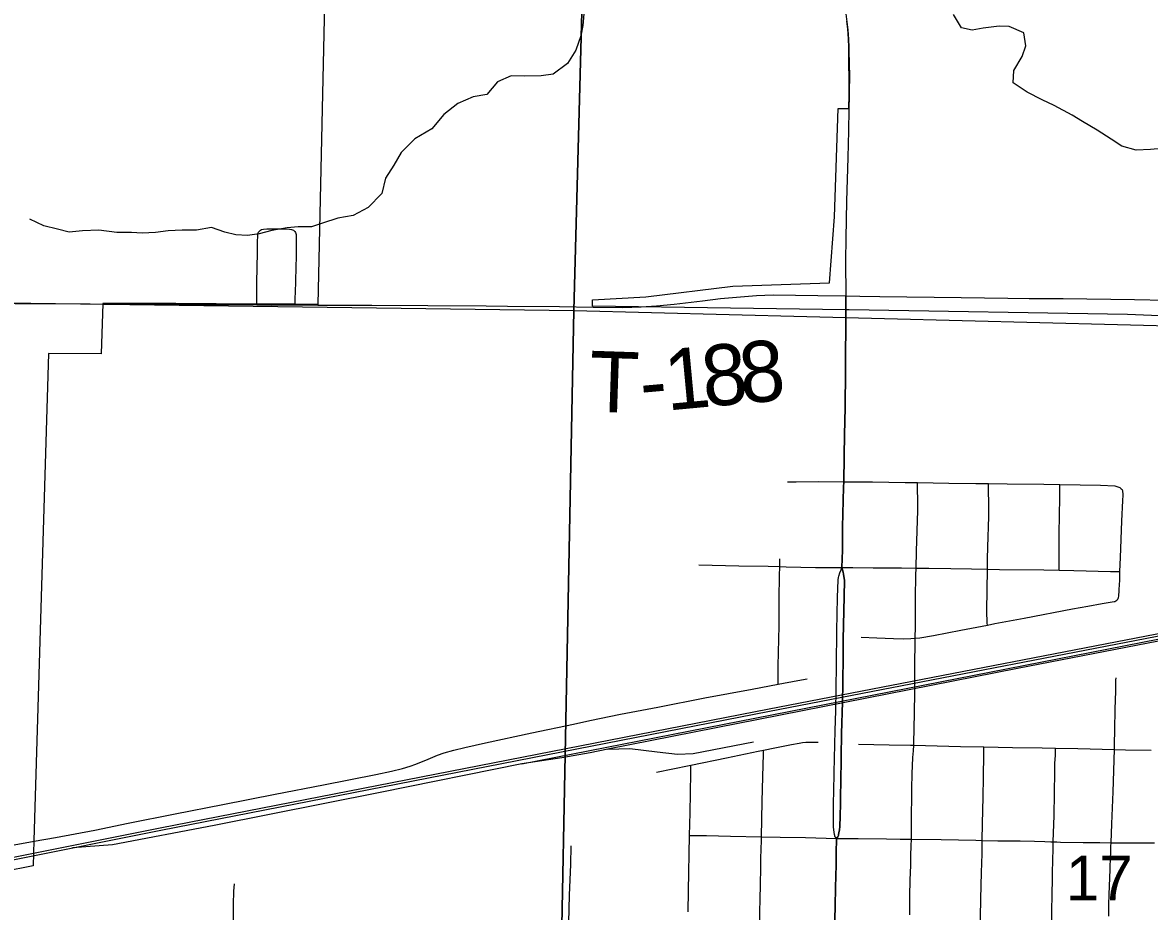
# Model space of a CAD drawing. Extents: x 0 to 34, y 0 to 22.
# Drawn here: x 7.145 to 8.197, y 19.899 to 20.728 of the extents above; entities that cross this region are included whole.
import ezdxf

# ---------------------------------------------------------------- set-up
doc = ezdxf.new("R2010")
doc.units = 0
for name, color, linetype in [('GM_X_City_Street', 7, 'Continuous'), ('GM_X_County_Road', 7, 'Continuous'), ('GM_X_Minor_River', 7, 'Continuous'), ('GM_X_Rail_Line', 7, 'Continuous'), ('GM_X_Rail_Line_Text', 7, 'Continuous'), ('GM_X_Section', 7, 'Continuous'), ('GM_X_Section_Text', 7, 'Continuous'), ('GM_X_State_Route', 7, 'Continuous'), ('GM_X_Township_Road', 7, 'Continuous'), ('GM_X_Township_Road_Text', 7, 'Continuous'), ('GM_X_US_Route', 7, 'Continuous')]:
    doc.layers.add(name, color=color, linetype=linetype)

msp = doc.modelspace()

# ---------------------------------------------------------------- linework, layer by layer
at = {"layer": 'GM_X_City_Street'}
for points in [[(7.8588, 20.2994), (7.8669, 20.2993), (7.8875, 20.2996), (7.9113, 20.2995)], [(7.9113, 20.2995), (7.9141, 20.2995), (7.922, 20.2995), (7.938, 20.2994), (7.9685, 20.2988), (7.9801, 20.2986), (8.0095, 20.2981), (8.0344, 20.2978), (8.0463, 20.2977), (8.0637, 20.2975), (8.0979, 20.2971), (8.1129, 20.2969), (8.1508, 20.2962), (8.1644, 20.2955), (8.1653, 20.2953), (8.1662, 20.2951), (8.1671, 20.2948), (8.168, 20.2945), (8.1688, 20.294), (8.1696, 20.2935), (8.1703, 20.2929), (8.171, 20.2922)], [(7.973, 19.8956), (7.9731, 19.8992), (7.9731, 19.9055), (7.9731, 19.9123), (7.9731, 19.918), (7.9732, 19.9232), (7.9734, 19.9282), (7.9736, 19.9347), (7.9738, 19.9417), (7.974, 19.9507), (7.9742, 19.96), (7.9744, 19.9661), (7.9744, 19.9726), (7.9745, 19.9771), (7.9745, 19.9818), (7.9745, 19.9878), (7.9746, 19.9939), (7.9747, 19.9997), (7.9747, 20.0053), (7.9749, 20.0133), (7.9752, 20.027), (7.9758, 20.0423), (7.9763, 20.0486), (7.9766, 20.0537), (7.9767, 20.0556), (7.9772, 20.0836), (7.9776, 20.1033), (7.9777, 20.1144), (7.9777, 20.1234), (7.9777, 20.1327), (7.9778, 20.1462), (7.978, 20.1534), (7.9782, 20.1645), (7.9783, 20.1717), (7.9783, 20.1825), (7.9783, 20.1911), (7.9786, 20.2122), (7.9788, 20.2189), (7.9792, 20.2347), (7.9803, 20.2726), (7.9803, 20.2795), (7.9802, 20.2952), (7.9801, 20.2986)], [(8.0453, 20.1658), (8.0452, 20.1675), (8.0449, 20.179), (8.0455, 20.2178), (8.0455, 20.2274), (8.0457, 20.2385), (8.0467, 20.2671), (8.0467, 20.2752), (8.0463, 20.2952), (8.0463, 20.2977)], [(8.1123, 20.2169), (8.1123, 20.224), (8.1124, 20.2513), (8.113, 20.2847), (8.1129, 20.2928), (8.1129, 20.2969)], [(8.1635, 20.1876), (8.1642, 20.1878), (8.1653, 20.1883), (8.1662, 20.1889), (8.167, 20.1899), (8.1673, 20.1907), (8.1676, 20.1916), (8.1679, 20.1928), (8.1681, 20.1943), (8.1683, 20.1965), (8.1684, 20.1989), (8.1688, 20.2075), (8.169, 20.2156), (8.1694, 20.2287), (8.1708, 20.2628), (8.1718, 20.282), (8.172, 20.2869), (8.1719, 20.2886), (8.1718, 20.29), (8.1716, 20.2909), (8.1714, 20.2915), (8.171, 20.2922)], [(7.7761, 20.2219), (7.8134, 20.2211), (7.8408, 20.2207), (7.8516, 20.2203), (7.8576, 20.2201), (7.885, 20.2196), (7.9096, 20.2194)], [(7.85, 20.1106), (7.8501, 20.1151), (7.8502, 20.1276), (7.8509, 20.165), (7.8512, 20.1906), (7.8515, 20.2117), (7.8516, 20.2203), (7.8518, 20.2274)], [(7.9096, 20.2194), (7.9198, 20.2195), (7.9389, 20.2193), (7.9652, 20.219), (7.9788, 20.2189), (7.9907, 20.2189), (8.0111, 20.2184), (8.0304, 20.2181), (8.0455, 20.2178), (8.0565, 20.2176), (8.0981, 20.2172), (8.1123, 20.2169), (8.126, 20.2167), (8.1601, 20.2158), (8.169, 20.2156)], [(7.9276, 20.1545), (7.9421, 20.1538), (7.9576, 20.1532), (7.9675, 20.153), (7.9738, 20.1531), (7.978, 20.1534), (7.9824, 20.1539), (7.9951, 20.156), (8.0207, 20.1609), (8.0453, 20.1658), (8.0524, 20.1671), (8.0798, 20.1723), (8.1249, 20.1808), (8.139, 20.1835), (8.1525, 20.1859), (8.1619, 20.1873), (8.1635, 20.1876)], [(7.6592, 20.0733), (7.6743, 20.0767), (7.7029, 20.0827), (7.7377, 20.0893), (7.7817, 20.0978), (7.8258, 20.106), (7.85, 20.1106), (7.8686, 20.1141), (7.8771, 20.1155)], [(8.1585, 19.8944), (8.1588, 19.9052), (8.1591, 19.9146), (8.16, 19.9377), (8.1603, 19.9501), (8.1604, 19.9519), (8.1606, 19.9595), (8.1607, 19.9628), (8.1614, 19.9804), (8.1626, 20.0101), (8.1638, 20.0497), (8.1639, 20.0547), (8.1641, 20.068), (8.1645, 20.0872), (8.1651, 20.1041), (8.1653, 20.1144), (8.1654, 20.1164)], [(7.7367, 20.0286), (7.7672, 20.0348), (7.7687, 20.0351), (7.8019, 20.0419), (7.8314, 20.0481), (7.8364, 20.0492), (7.847, 20.0513), (7.8625, 20.0544), (7.8698, 20.0557), (7.8727, 20.0561), (7.8759, 20.0564), (7.879, 20.0565), (7.8827, 20.0566), (7.8875, 20.0566)], [(7.9252, 20.0548), (7.9537, 20.0542), (7.9736, 20.0538), (7.9766, 20.0537), (8.0202, 20.0526), (8.0421, 20.0522), (8.0687, 20.0517), (8.0966, 20.0512), (8.109, 20.0509), (8.1296, 20.0505), (8.1638, 20.0497), (8.1743, 20.0495), (8.1983, 20.0492)], [(8.0349, 19.6977), (8.0356, 19.7323), (8.036, 19.7507), (8.0365, 19.7755), (8.0366, 19.7893), (8.037, 19.8141), (8.0372, 19.8215), (8.0377, 19.8358), (8.038, 19.8485), (8.0383, 19.8633), (8.0386, 19.8712), (8.0387, 19.877), (8.0393, 19.9102), (8.0395, 19.923), (8.0399, 19.935), (8.0404, 19.9525), (8.0405, 19.9649), (8.0408, 19.9806), (8.0414, 20.0052), (8.0418, 20.0238), (8.042, 20.0455), (8.0421, 20.0522)], [(7.831, 19.7926), (7.8313, 19.8101), (7.8321, 19.8522), (7.8323, 19.8668), (7.8326, 19.8741), (7.8328, 19.8806), (7.8331, 19.8985), (7.8334, 19.9097), (7.8337, 19.9238), (7.834, 19.9394), (7.834, 19.9493), (7.8343, 19.9555), (7.8345, 19.966), (7.8346, 19.9682), (7.8353, 20.0013), (7.8358, 20.0242), (7.8363, 20.0458), (7.8364, 20.0492)], [(8.105, 19.8758), (8.1051, 19.8776), (8.1052, 19.8857), (8.1054, 19.8926), (8.1055, 19.8977), (8.1056, 19.9045), (8.1057, 19.9088), (8.1058, 19.9166), (8.106, 19.927), (8.1062, 19.935), (8.1067, 19.9573), (8.1068, 19.9636), (8.1076, 19.9881), (8.1081, 20.0086), (8.1081, 20.0123), (8.1081, 20.0161), (8.1082, 20.0218), (8.1084, 20.0365), (8.1088, 20.0445), (8.109, 20.0509)], [(7.7661, 19.8984), (7.7665, 19.918), (7.7675, 19.9696), (7.7679, 19.9907), (7.7686, 20.0279), (7.7687, 20.0351)], [(7.7675, 19.9696), (7.7707, 19.9696), (7.7831, 19.9694), (7.8058, 19.9688), (7.8346, 19.9682), (7.8521, 19.9679), (7.8757, 19.9675), (7.9045, 19.9668)], [(7.6546, 19.8826), (7.6548, 19.8884), (7.6554, 19.9137), (7.6566, 19.9425), (7.657, 19.9599)], [(7.9045, 19.9668), (7.9248, 19.9667), (7.9511, 19.9663), (7.964, 19.9661), (7.9744, 19.9661), (8.0021, 19.9658), (8.0344, 19.965), (8.0405, 19.9649), (8.0552, 19.9646), (8.0666, 19.9645), (8.0758, 19.9644), (8.0892, 19.9641), (8.0989, 19.9638), (8.1045, 19.9637), (8.1068, 19.9636), (8.11, 19.9635), (8.1137, 19.9634), (8.1348, 19.963), (8.1504, 19.9629), (8.1607, 19.9628), (8.1642, 19.9627), (8.1702, 19.9626), (8.1768, 19.9627), (8.1846, 19.9627), (8.1922, 19.9626), (8.2012, 19.9625)], [(7.3419, 19.8866), (7.3418, 19.8958), (7.3419, 19.9051), (7.3423, 19.9175), (7.3428, 19.9243)]]:
    msp.add_lwpolyline(points, dxfattribs=at)
at = {"layer": 'GM_X_County_Road'}
for points in [[(7.1558, 19.9641), (7.1758, 19.9677), (7.2125, 19.9746), (7.2436, 19.9809), (7.2874, 19.9897), (7.3319, 19.9985), (7.3808, 20.0079), (7.4258, 20.0169), (7.4747, 20.0263), (7.4893, 20.0295), (7.4996, 20.0321), (7.5067, 20.0343), (7.512, 20.0361), (7.5236, 20.0408), (7.5322, 20.0443), (7.5386, 20.0465), (7.5475, 20.0491), (7.5577, 20.0517), (7.5771, 20.056), (7.6203, 20.0652), (7.6592, 20.0733)], [(6.8936, 19.919), (6.9679, 19.9313), (7.0083, 19.9383), (7.0861, 19.9518), (7.1197, 19.9576), (7.1558, 19.9641)]]:
    msp.add_lwpolyline(points, dxfattribs=at)
at = {"layer": 'GM_X_Minor_River'}
for points in [[(7.669, 20.7395), (7.668, 20.7251), (7.6659, 20.7153), (7.6614, 20.7021), (7.6536, 20.6897), (7.6401, 20.6797), (7.6291, 20.6781), (7.6136, 20.6776), (7.6011, 20.6782), (7.5884, 20.6724), (7.5784, 20.6608), (7.5654, 20.6584), (7.5513, 20.6523), (7.5382, 20.6419), (7.5269, 20.6285), (7.5112, 20.6193), (7.4984, 20.6066), (7.4914, 20.5946), (7.4836, 20.5826), (7.4802, 20.5683), (7.4675, 20.5552), (7.4537, 20.5479), (7.4392, 20.5452), (7.4251, 20.5405), (7.4148, 20.5373), (7.4023, 20.5372), (7.392, 20.5362), (7.3776, 20.5339), (7.3658, 20.5307), (7.3551, 20.529), (7.3441, 20.5296), (7.3339, 20.5321), (7.3215, 20.5365), (7.3074, 20.5341), (7.2941, 20.534), (7.2809, 20.5335), (7.2691, 20.5318), (7.2566, 20.5313), (7.2467, 20.5319), (7.2331, 20.5318), (7.2164, 20.534), (7.2009, 20.5335), (7.1887, 20.5323), (7.1777, 20.5351), (7.1649, 20.538), (7.1518, 20.5444)], [(8.222, 20.6084), (8.2114, 20.6105), (8.1974, 20.6093), (8.1841, 20.6088), (8.1709, 20.6124), (8.1608, 20.6191), (8.1477, 20.6273), (8.1342, 20.6356), (8.1244, 20.6414), (8.1075, 20.6505), (8.0966, 20.6556), (8.0824, 20.6628), (8.0693, 20.6714), (8.0699, 20.6831), (8.0777, 20.6962), (8.0813, 20.706), (8.0793, 20.7182), (8.0657, 20.7242), (8.0563, 20.7244), (8.0414, 20.7224), (8.0312, 20.7207), (8.0213, 20.7228), (8.0136, 20.7354)]]:
    msp.add_lwpolyline(points, dxfattribs=at)
at = {"layer": 'GM_X_Rail_Line'}
msp.add_line((7.6109, 20.0364), (8.9, 20.2888), dxfattribs=at)
for points in [[(2.1, 18.9599), (2.5738, 19.0523), (3.1234, 19.1602), (3.6767, 19.2666), (4.2609, 19.3838), (4.9006, 19.5087), (5.4948, 19.6259), (6.096, 19.7423), (6.7148, 19.8649), (7.2736, 19.9767), (7.8416, 20.0877), (8.2886, 20.1741), (8.3633, 20.1886), (8.9, 20.2933)], [(2.1, 18.9575), (2.5743, 19.05), (3.1238, 19.158), (3.6772, 19.2644), (4.2614, 19.3816), (4.9011, 19.5065), (5.4953, 19.6236), (6.0964, 19.7401), (6.7153, 19.8626), (7.2741, 19.9744), (7.8421, 20.0855), (8.2891, 20.1718), (8.3637, 20.1864), (8.9, 20.2909)], [(8.2498, 20.1586), (8.2464, 20.1581), (8.2049, 20.1507), (8.0734, 20.1252), (7.6911, 20.05)], [(7.6911, 20.05), (7.7118, 20.0506), (7.7371, 20.0476), (7.7561, 20.0455), (7.7708, 20.0461), (7.827, 20.0568)], [(7.6911, 20.05), (7.6747, 20.0467), (7.6484, 20.0418), (7.6109, 20.0364)], [(7.6109, 20.0364), (7.4787, 20.0095), (7.3238, 19.9787), (7.2289, 19.9607), (7.1916, 19.9579)]]:
    msp.add_lwpolyline(points, dxfattribs=at)
at = {"layer": 'GM_X_Rail_Line_Text'}
for points in [[(7.6714, 20.9), (6.7246, 20.9), (6.7151, 20.4719), (7.6594, 20.4593)], [(8.6813, 20.9), (7.6714, 20.9), (7.6594, 20.4593), (8.674, 20.4331)]]:
    msp.add_lwpolyline(points, close=True, dxfattribs=at)
at = {"layer": 'GM_X_Section'}
for points in [[(6.7151, 20.4719), (7.6594, 20.4593), (7.6399, 19.4548), (6.6979, 19.4726), (6.7143, 20.4382)], [(7.6594, 20.4593), (8.674, 20.4331), (8.641, 19.4232), (7.6399, 19.4548)]]:
    msp.add_lwpolyline(points, close=True, dxfattribs=at)
at = {"layer": 'GM_X_State_Route'}
for p, q in [((7.9162, 20.6468), (7.9157, 20.6269)), ((7.9134, 20.4729), (7.9132, 20.4589))]:
    msp.add_line(p, q, dxfattribs=at)
for points in [[(7.8533, 20.9), (7.8571, 20.8914), (7.8602, 20.8842), (7.8621, 20.8797), (7.8654, 20.8718), (7.8806, 20.837), (7.8867, 20.8225), (7.8908, 20.8124), (7.8944, 20.803), (7.8999, 20.7886), (7.9022, 20.7816), (7.906, 20.7691), (7.9091, 20.7571), (7.9114, 20.7468), (7.9133, 20.7359), (7.9143, 20.7285), (7.9151, 20.7211), (7.9158, 20.7119), (7.9161, 20.7051), (7.9165, 20.6854)], [(7.9165, 20.6854), (7.9166, 20.6815), (7.9165, 20.6598), (7.9162, 20.6468)], [(7.9157, 20.6269), (7.915, 20.602), (7.914, 20.5612), (7.9134, 20.5265), (7.913, 20.5056), (7.9134, 20.4729)], [(7.9132, 20.4589), (7.9133, 20.4516), (7.9133, 20.4442), (7.9132, 20.4339), (7.9131, 20.4275)], [(7.9131, 20.4275), (7.9129, 20.4009), (7.9126, 20.3704)], [(7.9126, 20.3704), (7.9126, 20.3686), (7.9121, 20.3431), (7.9118, 20.3236)], [(7.9118, 20.3236), (7.9118, 20.3226), (7.9113, 20.2995)], [(7.9113, 20.2995), (7.9112, 20.2943), (7.9103, 20.257), (7.91, 20.2356), (7.9096, 20.2194)], [(7.9096, 20.2194), (7.9102, 20.2172), (7.9108, 20.2152), (7.9112, 20.2134), (7.9115, 20.2111), (7.9119, 20.2075), (7.9118, 20.1925), (7.9109, 20.1522), (7.9108, 20.1373), (7.9105, 20.1112), (7.9101, 20.0938), (7.9092, 20.0646), (7.9088, 20.0429), (7.9085, 20.018), (7.9083, 20.0081), (7.9082, 20.0026), (7.9079, 19.9845), (7.9078, 19.9811), (7.9076, 19.9778), (7.9072, 19.9749), (7.9068, 19.972), (7.9065, 19.9705), (7.9063, 19.9695), (7.906, 19.9688), (7.9057, 19.9682), (7.9045, 19.9668)], [(7.9045, 19.9668), (7.9042, 19.953), (7.9041, 19.942), (7.9036, 19.9209), (7.9033, 19.9037), (7.9028, 19.8791)]]:
    msp.add_lwpolyline(points, dxfattribs=at)
at = {"layer": 'GM_X_Township_Road'}
for points in [[(7.3636, 20.4645), (7.3636, 20.4852), (7.3642, 20.5132), (7.3643, 20.5225), (7.3646, 20.5293), (7.3649, 20.5312), (7.3654, 20.5323), (7.3661, 20.5333), (7.3671, 20.5341), (7.3682, 20.5346), (7.37, 20.5351), (7.3731, 20.5354), (7.3905, 20.5353), (7.3942, 20.535), (7.3961, 20.5347), (7.3978, 20.5341), (7.3992, 20.5329), (7.3998, 20.5319), (7.4003, 20.5301), (7.4005, 20.527), (7.4004, 20.5189), (7.4003, 20.5102), (7.4001, 20.4989), (7.3994, 20.4754), (7.3993, 20.4717), (7.3991, 20.4644)], [(7.7126, 20.4622), (7.7136, 20.4623), (7.7222, 20.4626), (7.7365, 20.4634), (7.7531, 20.465), (7.7796, 20.4682), (7.7962, 20.4703), (7.83, 20.4733), (7.8455, 20.4738), (7.8872, 20.4732), (7.9134, 20.4729)], [(7.9134, 20.4729), (7.9263, 20.4725), (7.9451, 20.4722), (8.0208, 20.4712), (8.0645, 20.4708), (8.0844, 20.4705), (8.1161, 20.4703), (8.1827, 20.4694), (8.2406, 20.4683), (8.2814, 20.4675), (8.3258, 20.4665), (8.3475, 20.4658), (8.3607, 20.4652)], [(6.7237, 20.4685), (6.7281, 20.4685), (6.7385, 20.4684), (6.7534, 20.4681), (6.7701, 20.4681), (6.7844, 20.4681), (6.836, 20.4678), (6.882, 20.4676), (6.9043, 20.4674), (6.9249, 20.4674), (6.974, 20.4669), (7.0405, 20.4664), (7.0628, 20.4663), (7.1101, 20.4659), (7.1381, 20.4656), (7.1747, 20.4656), (7.2083, 20.4654), (7.22, 20.4651)], [(7.22, 20.4651), (7.2577, 20.4651), (7.2881, 20.4649), (7.326, 20.4647), (7.3421, 20.4647), (7.3636, 20.4645)], [(7.3636, 20.4645), (7.3776, 20.4643), (7.3991, 20.4644), (7.4012, 20.4644), (7.4207, 20.4642)], [(7.4207, 20.4642), (7.4449, 20.4642), (7.471, 20.464), (7.5231, 20.4637), (7.5778, 20.4634), (7.5977, 20.4631), (7.6461, 20.4629), (7.6774, 20.4623)], [(7.6774, 20.4623), (7.7049, 20.462), (7.7126, 20.4622)]]:
    msp.add_lwpolyline(points, dxfattribs=at)
at = {"layer": 'GM_X_US_Route'}
msp.add_line((7.9132, 20.4589), (7.9134, 20.4729), dxfattribs=at)
for points in [[(7.4303, 20.9), (7.4206, 20.4649), (7.399, 20.4651), (7.3635, 20.4652), (7.288, 20.4656), (7.2199, 20.4658), (7.2185, 20.4188), (7.1692, 20.4191), (7.1557, 19.9648), (7.155, 19.9411), (7.0697, 19.9243)], [(8.2798, 20.4512), (8.1762, 20.4554), (7.9165, 20.4597), (7.9131, 20.4598), (7.6769, 20.4633), (7.677, 20.469), (7.7268, 20.4719), (7.8078, 20.4819), (7.898, 20.4849), (7.9027, 20.5464), (7.9062, 20.6477), (7.9162, 20.6475), (7.9164, 20.6605), (7.9161, 20.7046), (7.9157, 20.7126), (7.915, 20.7218), (7.9142, 20.7292)], [(7.9134, 20.4729), (7.9263, 20.4725), (7.9451, 20.4722), (8.0208, 20.4712), (8.0645, 20.4708), (8.0844, 20.4705), (8.1161, 20.4703), (8.1827, 20.4694), (8.2406, 20.4683), (8.2814, 20.4675), (8.3258, 20.4665), (8.3475, 20.4658), (8.3607, 20.4652)], [(7.9131, 20.4275), (7.9132, 20.4339), (7.9133, 20.4442), (7.9133, 20.4516), (7.9132, 20.4589)], [(7.9126, 20.3704), (7.9129, 20.4009), (7.9131, 20.4275)], [(7.9118, 20.3236), (7.9121, 20.3431), (7.9126, 20.3686), (7.9126, 20.3704)], [(7.9113, 20.2995), (7.9118, 20.3226), (7.9118, 20.3236)], [(7.9096, 20.2194), (7.91, 20.2356), (7.9103, 20.257), (7.9112, 20.2943), (7.9113, 20.2995)], [(7.9045, 19.9668), (7.9035, 19.968), (7.9031, 19.9687), (7.9029, 19.9694), (7.9026, 19.9705), (7.9021, 19.9747), (7.9018, 19.9777), (7.9016, 19.981), (7.9017, 19.9905), (7.9017, 19.9923), (7.9018, 19.9948), (7.9017, 19.996), (7.9018, 20.0002), (7.902, 20.0101), (7.9024, 20.0281), (7.9034, 20.0674), (7.904, 20.0859), (7.9041, 20.1064), (7.9045, 20.1288), (7.9048, 20.1605), (7.9055, 20.1915), (7.9061, 20.2081), (7.9065, 20.2101), (7.9067, 20.2113), (7.9077, 20.2145), (7.9088, 20.2172), (7.9096, 20.2194)], [(7.9045, 19.9668), (7.9057, 19.9682), (7.906, 19.9688), (7.9063, 19.9695), (7.9065, 19.9705), (7.9068, 19.972), (7.9072, 19.9749), (7.9076, 19.9778), (7.9078, 19.9811), (7.9079, 19.9845), (7.9082, 20.0026), (7.9083, 20.0081), (7.9085, 20.018), (7.9088, 20.0429), (7.9092, 20.0646), (7.9101, 20.0938), (7.9105, 20.1112), (7.9108, 20.1373), (7.9109, 20.1522), (7.9118, 20.1925), (7.9119, 20.2075), (7.9115, 20.2111), (7.9112, 20.2134), (7.9108, 20.2152), (7.9102, 20.2172), (7.9096, 20.2194)], [(7.9028, 19.8791), (7.9033, 19.9037), (7.9036, 19.9209), (7.9041, 19.942), (7.9042, 19.953), (7.9045, 19.9668)]]:
    msp.add_lwpolyline(points, dxfattribs=at)

# ---------------------------------------------------------------- texts
at = {"layer": 'GM_X_Section_Text'}
msp.add_text('17', height=0.04186, rotation=0, dxfattribs=at).set_placement((8.1186, 19.9089))
at = {"layer": 'GM_X_Township_Road_Text'}
for s, rotation, p in [('8', 5.0048, (7.8163, 20.3723)), ('T', 358.1161, (7.6731, 20.3649)), ('1', 5.3449, (7.7466, 20.3658)), ('8', 5.3966, (7.7815, 20.3691)), ('-', 5.0315, (7.7231, 20.3637))]:
    msp.add_text(s, height=0.0568, rotation=rotation, dxfattribs=at).set_placement(p)

doc.saveas('drawing.dxf')
